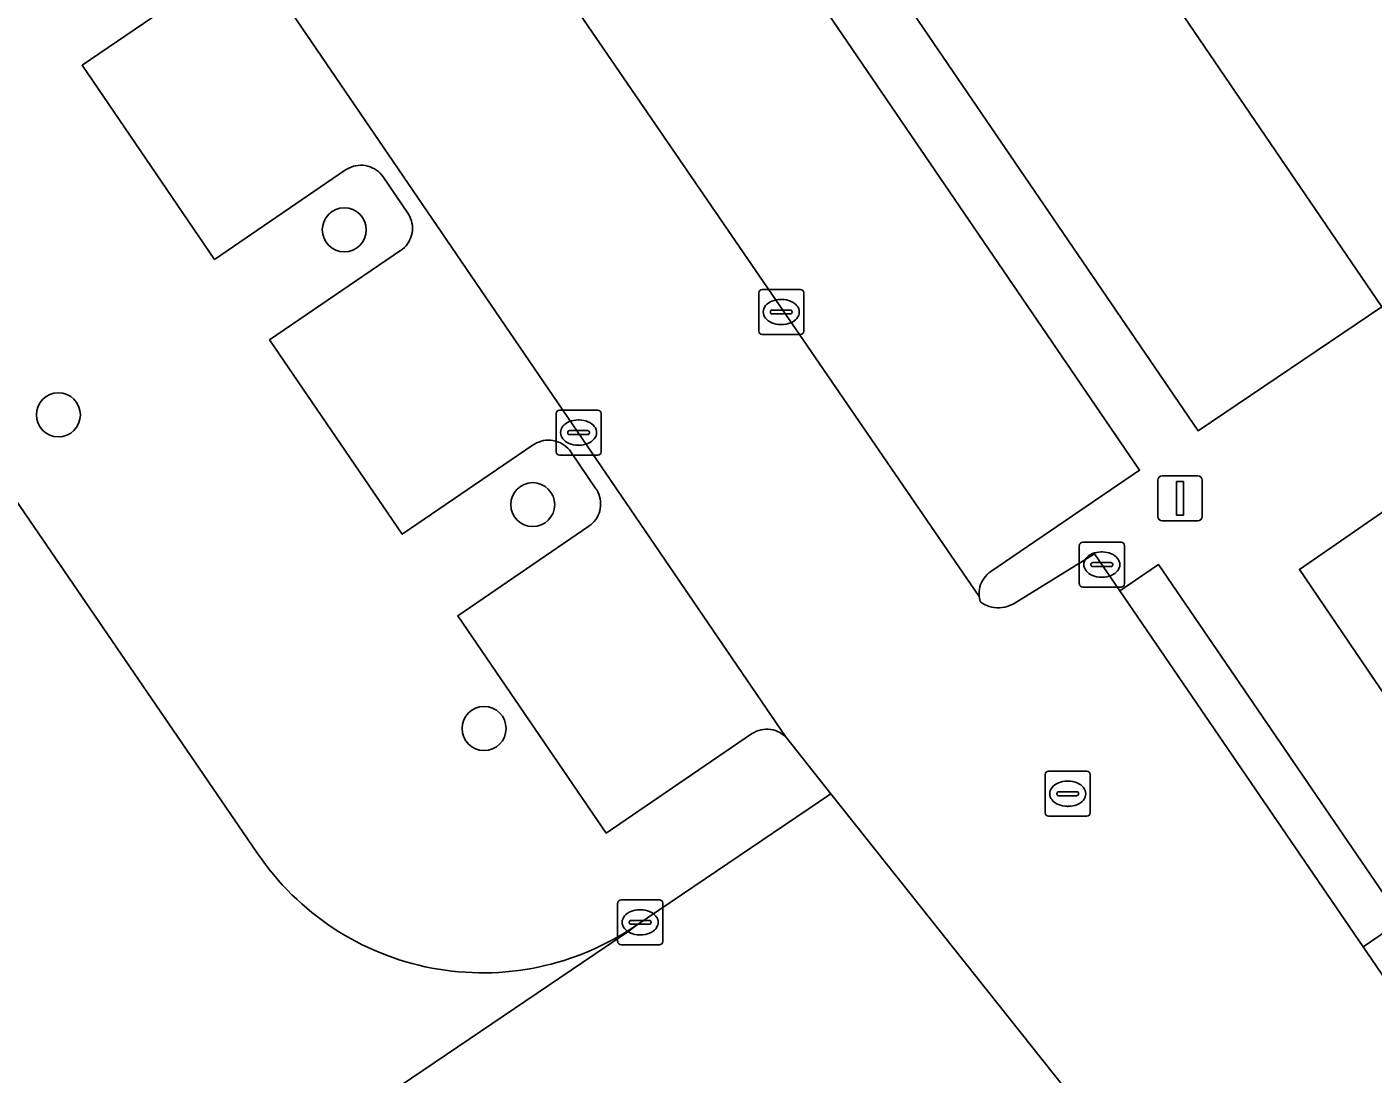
# Model space of a CAD drawing. Extents: x 157445 to 158888, y 383061 to 384688.
# Drawn here: x 158333.92 to 158363.84, y 383789.65 to 383812.93 of the extents above; entities that cross this region are included whole.
import ezdxf

# ---------------------------------------------------------------- set-up
doc = ezdxf.new("R2010")
doc.units = 0
for name, color, linetype in [('IMGEO_Boom', 7, 'Continuous'), ('IMGEO_Erf', 7, 'Continuous'), ('IMGEO_Kolk', 7, 'Continuous'), ('IMGEO_Lichtmast', 7, 'Continuous'), ('IMGEO_Pand', 7, 'Continuous'), ('IMGEO_Parkeervlak_open', 7, 'Continuous'), ('IMGEO_Rijbaan_lokaal_open', 7, 'Continuous'), ('IMGEO_Rioolput', 7, 'Continuous'), ('IMGEO_Voetpad_open', 7, 'Continuous')]:
    doc.layers.add(name, color=color, linetype=linetype)

msp = doc.modelspace()

# ---------------------------------------------------------------- linework, layer by layer
at = {"layer": 'IMGEO_Boom'}
for centre in [(158340.976, 383808.418), (158334.622, 383804.305), (158345.163, 383802.308), (158344.082, 383797.331)]:
    msp.add_circle(centre, 0.489, dxfattribs=at)
at = {"layer": 'IMGEO_Erf'}
msp.add_lwpolyline([(158346.774, 383823.199), (158349.461, 383819.336), (158359.947, 383803.95), (158364.035, 383806.705), (158358.068, 383815.465), (158352.7, 383823.345), (158352.491, 383823.652), (158353.44, 383824.299), (158350.779, 383828.205), (158352.82, 383829.595), (158351.374, 383831.717), (158362.535, 383839.319), (158361.605, 383840.673), (158364.117, 383842.394), (158364.471, 383842.637), (158365.851, 383841.059), (158400.693, 383871.547)], dxfattribs=at)
at = {"layer": 'IMGEO_Kolk'}
for p, q in [((158350.26, 383807.091), (158351.112, 383807.091)), ((158350.185, 383806.165), (158350.185, 383807.017)), ((158350.673, 383806.871), (158350.698, 383806.871)), ((158351.186, 383807.017), (158351.186, 383806.165)), ((158350.444, 383806.585), (158350.444, 383806.597)), ((158350.882, 383806.548), (158350.484, 383806.548)), ((158350.487, 383806.634), (158350.885, 383806.634)), ((158350.928, 383806.597), (158350.928, 383806.585)), ((158350.696, 383806.311), (158350.671, 383806.311)), ((158351.112, 383806.091), (158350.26, 383806.091)), ((158345.756, 383804.411), (158346.608, 383804.411)), ((158345.681, 383803.485), (158345.681, 383804.337)), ((158346.169, 383804.191), (158346.194, 383804.191)), ((158346.682, 383804.337), (158346.682, 383803.485)), ((158345.94, 383803.905), (158345.94, 383803.917)), ((158346.378, 383803.868), (158345.98, 383803.868)), ((158345.983, 383803.954), (158346.381, 383803.954)), ((158346.424, 383803.917), (158346.424, 383803.905)), ((158346.192, 383803.631), (158346.167, 383803.631)), ((158346.608, 383803.411), (158345.756, 383803.411)), ((158357.309, 383800.55), (158357.309, 383801.402)), ((158357.384, 383801.476), (158358.236, 383801.476)), ((158358.31, 383801.402), (158358.31, 383800.55)), ((158357.797, 383801.256), (158357.822, 383801.256)), ((158357.568, 383800.97), (158357.568, 383800.982)), ((158358.006, 383800.933), (158357.608, 383800.933)), ((158357.611, 383801.019), (158358.009, 383801.019)), ((158358.052, 383800.982), (158358.052, 383800.97)), ((158357.82, 383800.696), (158357.795, 383800.696)), ((158358.236, 383800.476), (158357.384, 383800.476)), ((158347.05, 383792.596), (158347.05, 383793.448)), ((158347.125, 383793.522), (158347.977, 383793.522)), ((158348.051, 383793.448), (158348.051, 383792.596)), ((158347.309, 383793.016), (158347.309, 383793.028)), ((158347.352, 383793.065), (158347.75, 383793.065)), ((158347.538, 383793.302), (158347.563, 383793.302)), ((158347.793, 383793.028), (158347.793, 383793.016)), ((158347.747, 383792.979), (158347.349, 383792.979)), ((158347.561, 383792.742), (158347.536, 383792.742)), ((158347.977, 383792.522), (158347.125, 383792.522))]:
    msp.add_line(p, q, dxfattribs=at)
for points in [[(158350.26, 383807.091), (158351.112, 383807.091)], [(158350.185, 383806.165), (158350.185, 383807.017)], [(158351.186, 383807.017), (158351.186, 383806.165)], [(158351.112, 383806.091), (158350.26, 383806.091)], [(158345.756, 383804.411), (158346.608, 383804.411)], [(158345.681, 383803.485), (158345.681, 383804.337)], [(158346.682, 383804.337), (158346.682, 383803.485)], [(158346.608, 383803.411), (158345.756, 383803.411)], [(158357.309, 383800.55), (158357.309, 383801.402)], [(158357.384, 383801.476), (158358.236, 383801.476)], [(158358.31, 383801.402), (158358.31, 383800.55)], [(158358.236, 383800.476), (158357.384, 383800.476)], [(158347.05, 383792.596), (158347.05, 383793.448)], [(158347.125, 383793.522), (158347.977, 383793.522)], [(158348.051, 383793.448), (158348.051, 383792.596)], [(158347.977, 383792.522), (158347.125, 383792.522)]]:
    msp.add_lwpolyline(points, dxfattribs=at)
for centre, radius, start, end in [((158350.262, 383807.015), 0.0765, 91.552, 178.448), ((158350.262, 383807.015), 0.0765, 91.552, 178.448), ((158351.11, 383807.015), 0.0765, 1.552, 88.448), ((158351.11, 383807.015), 0.0765, 1.552, 88.448), ((158350.484, 383806.594), 0.0403, 85.8775, 175.7526), ((158350.481, 383806.584), 0.0366, 178.938, 274.7102), ((158350.885, 383806.591), 0.043, 264.8664, 352.4533), ((158350.889, 383806.596), 0.0386, 1.7309, 96.639), ((158350.262, 383806.167), 0.0765, 181.552, 268.448), ((158350.262, 383806.167), 0.0765, 181.552, 268.448), ((158351.11, 383806.167), 0.0765, 271.552, 358.448), ((158351.11, 383806.167), 0.0765, 271.552, 358.448), ((158345.758, 383804.335), 0.0765, 91.552, 178.448), ((158345.758, 383804.335), 0.0765, 91.552, 178.448), ((158346.606, 383804.335), 0.0765, 1.552, 88.448), ((158346.606, 383804.335), 0.0765, 1.552, 88.448), ((158345.98, 383803.914), 0.0403, 85.8775, 175.7526), ((158345.977, 383803.904), 0.0366, 178.938, 274.7102), ((158346.381, 383803.911), 0.043, 264.8664, 352.4533), ((158346.385, 383803.916), 0.0386, 1.7309, 96.639), ((158345.758, 383803.487), 0.0765, 181.552, 268.448), ((158345.758, 383803.487), 0.0765, 181.552, 268.448), ((158346.606, 383803.487), 0.0765, 271.552, 358.448), ((158346.606, 383803.487), 0.0765, 271.552, 358.448), ((158357.386, 383801.4), 0.0765, 91.552, 178.448), ((158357.386, 383801.4), 0.0765, 91.552, 178.448), ((158358.234, 383801.4), 0.0765, 1.552, 88.448), ((158358.234, 383801.4), 0.0765, 1.552, 88.448), ((158357.608, 383800.979), 0.0403, 85.8775, 175.7526), ((158357.605, 383800.969), 0.0366, 178.938, 274.7102), ((158358.009, 383800.976), 0.043, 264.8664, 352.4533), ((158358.013, 383800.981), 0.0386, 1.7309, 96.639), ((158357.386, 383800.552), 0.0765, 181.552, 268.448), ((158357.386, 383800.552), 0.0765, 181.552, 268.448), ((158358.234, 383800.552), 0.0765, 271.552, 358.448), ((158358.234, 383800.552), 0.0765, 271.552, 358.448), ((158347.127, 383793.446), 0.0765, 91.552, 178.448), ((158347.127, 383793.446), 0.0765, 91.552, 178.448), ((158347.975, 383793.446), 0.0765, 1.552, 88.448), ((158347.975, 383793.446), 0.0765, 1.552, 88.448), ((158347.349, 383793.025), 0.0403, 85.8775, 175.7526), ((158347.754, 383793.027), 0.0386, 1.7309, 96.639), ((158347.346, 383793.015), 0.0366, 178.938, 274.7102), ((158347.75, 383793.022), 0.043, 264.8664, 352.4533), ((158347.127, 383792.598), 0.0765, 181.552, 268.448), ((158347.127, 383792.598), 0.0765, 181.552, 268.448), ((158347.975, 383792.598), 0.0765, 271.552, 358.448), ((158347.975, 383792.598), 0.0765, 271.552, 358.448)]:
    msp.add_arc(centre, radius, start, end, dxfattribs=at)
for centre, major_axis, ratio, start_param, end_param in [((158350.672, 383806.591), (-0.387, 0.002), 0.722429, 4.712389, 7.853982), ((158350.697, 383806.591), (-0.39, 0.002), 0.717154, 1.570796, 4.712389), ((158346.168, 383803.911), (-0.387, 0.002), 0.722429, 4.712389, 7.853982), ((158346.193, 383803.911), (-0.39, 0.002), 0.717154, 1.570796, 4.712389), ((158357.796, 383800.976), (-0.387, 0.002), 0.722429, 4.712389, 7.853982), ((158357.821, 383800.976), (-0.39, 0.002), 0.717154, 1.570796, 4.712389), ((158347.537, 383793.022), (-0.387, 0.002), 0.722429, 4.712389, 7.853982), ((158347.562, 383793.022), (-0.39, 0.002), 0.717154, 1.570796, 4.712389)]:
    msp.add_ellipse(centre, major_axis=major_axis, ratio=ratio, start_param=start_param, end_param=end_param, dxfattribs=at)
at = {"layer": 'IMGEO_Lichtmast'}
for p, q in [((158359.152, 383802.947), (158359.942, 383802.947)), ((158359.942, 383802.947), (158359.152, 383802.947)), ((158359.052, 383802.047), (158359.052, 383802.847)), ((158359.052, 383802.847), (158359.052, 383802.047)), ((158360.042, 383802.847), (158360.042, 383802.047)), ((158360.042, 383802.047), (158360.042, 383802.847)), ((158359.942, 383801.947), (158359.152, 383801.947)), ((158359.152, 383801.947), (158359.942, 383801.947))]:
    msp.add_line(p, q, dxfattribs=at)
msp.add_lwpolyline([(158359.472, 383802.822), (158359.622, 383802.822), (158359.622, 383802.072), (158359.472, 383802.072), (158359.472, 383802.822)], dxfattribs=at)
for centre, start, end in [((158359.152, 383802.847), 90, 180), ((158359.152, 383802.847), 90, 180), ((158359.942, 383802.847), 0, 90), ((158359.942, 383802.847), 360, 90), ((158359.152, 383802.047), 180, 270), ((158359.152, 383802.047), 180, 270), ((158359.942, 383802.047), 270, 0), ((158359.942, 383802.047), 270, 0)]:
    msp.add_arc(centre, 0.1, start, end, dxfattribs=at)
at = {"layer": 'IMGEO_Pand'}
msp.add_lwpolyline([(158358.068, 383815.465), (158364.035, 383806.705), (158370.397, 383811.038), (158370.113, 383811.455), (158372.735, 383813.242), (158371.138, 383815.587), (158368.477, 383813.775), (158364.391, 383819.772)], close=True, dxfattribs=at)
at = {"layer": 'IMGEO_Parkeervlak_open'}
msp.add_lwpolyline([(158355.083, 383800.268), (158355.08, 383800.32), (158355.082, 383800.374), (158355.089, 383800.427), (158355.1, 383800.479), (158355.116, 383800.53), (158355.137, 383800.58), (158355.162, 383800.627), (158355.191, 383800.672), (158355.224, 383800.714), (158355.26, 383800.753), (158355.3, 383800.789), (158355.343, 383800.821), (158358.648, 383803.074), (158342.315, 383827.036), (158338.484, 383824.489)], close=True, dxfattribs=at)
msp.add_lwpolyline([(158338.062, 383814.065), (158335.148, 383812.077), (158338.092, 383807.762), (158341.006, 383809.75), (158341.03, 383809.766), (158341.077, 383809.792), (158341.126, 383809.813), (158341.177, 383809.831), (158341.229, 383809.843), (158341.282, 383809.851), (158341.336, 383809.854), (158341.39, 383809.853), (158341.443, 383809.846), (158341.496, 383809.835), (158341.547, 383809.819), (158341.597, 383809.799), (158341.644, 383809.774), (158341.69, 383809.745), (158341.732, 383809.712), (158341.772, 383809.676), (158341.808, 383809.636), (158341.84, 383809.593), (158342.386, 383808.792), (158342.403, 383808.765), (158342.429, 383808.718), (158342.45, 383808.669), (158342.467, 383808.619), (158342.48, 383808.566), (158342.488, 383808.513), (158342.49, 383808.46), (158342.489, 383808.406), (158342.482, 383808.353), (158342.471, 383808.301), (158342.455, 383808.25), (158342.434, 383808.2), (158342.409, 383808.152), (158342.38, 383808.107), (158342.347, 383808.065), (158342.311, 383808.026), (158342.271, 383807.99), (158342.228, 383807.958), (158339.315, 383805.97), (158342.262, 383801.65), (158345.176, 383803.638), (158345.2, 383803.654), (158345.247, 383803.68), (158345.296, 383803.701), (158345.347, 383803.719), (158345.399, 383803.731), (158345.452, 383803.739), (158345.506, 383803.742), (158345.56, 383803.741), (158345.613, 383803.734), (158345.666, 383803.723), (158345.717, 383803.707), (158345.767, 383803.687), (158345.814, 383803.662), (158345.86, 383803.633), (158345.902, 383803.6), (158345.942, 383803.564), (158345.978, 383803.524), (158346.01, 383803.481), (158346.568, 383802.662), (158346.584, 383802.638), (158346.61, 383802.591), (158346.631, 383802.542), (158346.649, 383802.491), (158346.661, 383802.439), (158346.669, 383802.386), (158346.672, 383802.332), (158346.671, 383802.278), (158346.664, 383802.225), (158346.653, 383802.172), (158346.637, 383802.121), (158346.617, 383802.071), (158346.592, 383802.024), (158346.563, 383801.978), (158346.53, 383801.936), (158346.494, 383801.896), (158346.454, 383801.86), (158346.411, 383801.828), (158343.497, 383799.84), (158346.795, 383795.005), (158350.028, 383797.211), (158350.04, 383797.219), (158350.086, 383797.246), (158350.135, 383797.269), (158350.185, 383797.288), (158350.237, 383797.302), (158350.29, 383797.311), (158350.343, 383797.315), (158350.397, 383797.315), (158350.45, 383797.31), (158350.503, 383797.3), (158350.555, 383797.286), (158350.605, 383797.266), (158350.653, 383797.243), (158350.78, 383797.15), (158334.124, 383821.588)], dxfattribs=at)
at = {"layer": 'IMGEO_Rijbaan_lokaal_open'}
for points in [[(158383.383, 383763.56), (158363.618, 383792.478), (158358.211, 383800.389), (158357.648, 383801.212), (158355.859, 383800.114), (158355.814, 383800.088), (158355.761, 383800.063), (158355.707, 383800.043), (158355.651, 383800.028), (158355.594, 383800.018), (158355.537, 383800.013), (158355.479, 383800.013), (158355.421, 383800.018), (158355.364, 383800.029), (158355.309, 383800.044), (158355.254, 383800.065), (158355.202, 383800.09), (158355.153, 383800.12), (158355.106, 383800.154), (158355.083, 383800.268), (158338.484, 383824.489)], [(158334.124, 383821.588), (158350.78, 383797.15), (158351.79, 383795.879), (158360.219, 383785.273)], [(158339.049, 383794.554), (158338.921, 383794.74), (158328.923, 383809.351)], [(158351.024, 383788.004), (158351.231, 383788.07), (158351.513, 383788.155), (158352.316, 383788.342), (158353.132, 383788.457), (158353.335, 383788.471), (158354.053, 383788.48), (158354.77, 383788.425), (158355.478, 383788.306), (158356.173, 383788.124), (158356.849, 383787.88), (158357.501, 383787.578), (158358.123, 383787.218), (158358.71, 383786.804), (158359.258, 383786.34), (158359.763, 383785.828), (158360.219, 383785.273), (158351.79, 383795.879), (158347.461, 383792.954), (158347.278, 383792.812), (158330.351, 383781.361), (158307.283, 383765.552)], [(158330.351, 383781.361), (158347.278, 383792.812), (158347.461, 383792.954)]]:
    msp.add_lwpolyline(points, dxfattribs=at)
msp.add_lwpolyline([(158364.959, 383796.807), (158368.926, 383799.545), (158366.156, 383803.598), (158362.201, 383800.868)], close=True, dxfattribs=at)
msp.add_arc((158344.051, 383797.937), 6.038, 214.0709, 304.3906, dxfattribs=at)
at = {"layer": 'IMGEO_Rioolput'}
for p, q in [((158356.626, 383796.381), (158357.478, 383796.381)), ((158356.551, 383795.455), (158356.551, 383796.307)), ((158357.039, 383796.161), (158357.064, 383796.161)), ((158357.552, 383796.307), (158357.552, 383795.455)), ((158356.81, 383795.875), (158356.81, 383795.887)), ((158357.248, 383795.838), (158356.85, 383795.838)), ((158356.853, 383795.924), (158357.251, 383795.924)), ((158357.294, 383795.887), (158357.294, 383795.875)), ((158357.062, 383795.601), (158357.037, 383795.601)), ((158357.478, 383795.381), (158356.626, 383795.381))]:
    msp.add_line(p, q, dxfattribs=at)
for points in [[(158356.626, 383796.381), (158357.478, 383796.381)], [(158356.551, 383795.455), (158356.551, 383796.307)], [(158357.552, 383796.307), (158357.552, 383795.455)], [(158357.478, 383795.381), (158356.626, 383795.381)]]:
    msp.add_lwpolyline(points, dxfattribs=at)
for centre, radius, start, end in [((158356.628, 383796.305), 0.0765, 91.552, 178.448), ((158356.628, 383796.305), 0.0765, 91.552, 178.448), ((158357.476, 383796.305), 0.0765, 1.552, 88.448), ((158357.476, 383796.305), 0.0765, 1.552, 88.448), ((158356.85, 383795.884), 0.0403, 85.8775, 175.7526), ((158356.847, 383795.874), 0.0366, 178.938, 274.7102), ((158357.251, 383795.881), 0.043, 264.8664, 352.4533), ((158357.255, 383795.886), 0.0386, 1.7309, 96.639), ((158356.628, 383795.457), 0.0765, 181.552, 268.448), ((158356.628, 383795.457), 0.0765, 181.552, 268.448), ((158357.476, 383795.457), 0.0765, 271.552, 358.448), ((158357.476, 383795.457), 0.0765, 271.552, 358.448)]:
    msp.add_arc(centre, radius, start, end, dxfattribs=at)
for centre, major_axis, ratio, start_param, end_param in [((158357.038, 383795.881), (-0.387, 0.002), 0.722429, 4.712389, 7.853982), ((158357.063, 383795.881), (-0.39, 0.002), 0.717154, 1.570796, 4.712389)]:
    msp.add_ellipse(centre, major_axis=major_axis, ratio=ratio, start_param=start_param, end_param=end_param, dxfattribs=at)
at = {"layer": 'IMGEO_Voetpad_open'}
for points in [[(158342.315, 383827.036), (158358.648, 383803.074), (158355.343, 383800.821), (158355.3, 383800.789), (158355.26, 383800.753), (158355.224, 383800.714), (158355.191, 383800.672), (158355.162, 383800.627), (158355.137, 383800.58), (158355.116, 383800.53), (158355.1, 383800.479), (158355.089, 383800.427), (158355.082, 383800.374), (158355.08, 383800.32), (158355.083, 383800.268), (158355.106, 383800.154), (158355.153, 383800.12), (158355.202, 383800.09), (158355.254, 383800.065), (158355.309, 383800.044), (158355.364, 383800.029), (158355.421, 383800.018), (158355.479, 383800.013), (158355.537, 383800.013), (158355.594, 383800.018), (158355.651, 383800.028), (158355.707, 383800.043), (158355.761, 383800.063), (158355.814, 383800.088), (158355.859, 383800.114), (158357.648, 383801.212), (158358.211, 383800.389), (158359.07, 383800.976), (158364.477, 383793.065), (158363.618, 383792.478), (158383.383, 383763.56)], [(158367.083, 383793.747), (158371.02, 383796.481), (158369.754, 383798.333), (158369.413, 383798.832), (158368.926, 383799.545), (158364.959, 383796.807), (158362.201, 383800.868), (158366.156, 383803.598), (158365.686, 383804.287), (158365.37, 383804.751), (158364.035, 383806.705), (158359.947, 383803.95), (158349.461, 383819.336), (158346.774, 383823.199)], [(158339.315, 383805.97), (158342.228, 383807.958), (158342.271, 383807.99), (158342.311, 383808.026), (158342.347, 383808.065), (158342.38, 383808.107), (158342.409, 383808.152), (158342.434, 383808.2), (158342.455, 383808.25), (158342.471, 383808.301), (158342.482, 383808.353), (158342.489, 383808.406), (158342.49, 383808.46), (158342.488, 383808.513), (158342.48, 383808.566), (158342.467, 383808.619), (158342.45, 383808.669), (158342.429, 383808.718), (158342.403, 383808.765), (158342.386, 383808.792), (158341.84, 383809.593), (158341.808, 383809.636), (158341.772, 383809.676), (158341.732, 383809.712), (158341.69, 383809.745), (158341.644, 383809.774), (158341.597, 383809.799), (158341.547, 383809.819), (158341.496, 383809.835), (158341.443, 383809.846), (158341.39, 383809.853), (158341.336, 383809.854), (158341.282, 383809.851), (158341.229, 383809.843), (158341.177, 383809.831), (158341.126, 383809.813), (158341.077, 383809.792), (158341.03, 383809.766), (158341.006, 383809.75), (158338.092, 383807.762), (158335.148, 383812.077), (158338.062, 383814.065)], [(158328.923, 383809.351), (158338.921, 383794.74), (158339.049, 383794.554)], [(158347.461, 383792.954), (158351.79, 383795.879), (158350.78, 383797.15), (158350.653, 383797.243), (158350.605, 383797.266), (158350.555, 383797.286), (158350.503, 383797.3), (158350.45, 383797.31), (158350.397, 383797.315), (158350.343, 383797.315), (158350.29, 383797.311), (158350.237, 383797.302), (158350.185, 383797.288), (158350.135, 383797.269), (158350.086, 383797.246), (158350.04, 383797.219), (158350.028, 383797.211), (158346.795, 383795.005), (158343.497, 383799.84), (158346.411, 383801.828), (158346.454, 383801.86), (158346.494, 383801.896), (158346.53, 383801.936), (158346.563, 383801.978), (158346.592, 383802.024), (158346.617, 383802.071), (158346.637, 383802.121), (158346.653, 383802.172), (158346.664, 383802.225), (158346.671, 383802.278), (158346.672, 383802.332), (158346.669, 383802.386), (158346.661, 383802.439), (158346.649, 383802.491), (158346.631, 383802.542), (158346.61, 383802.591), (158346.584, 383802.638), (158346.568, 383802.662), (158346.01, 383803.481), (158345.978, 383803.524), (158345.942, 383803.564), (158345.902, 383803.6), (158345.86, 383803.633), (158345.814, 383803.662), (158345.767, 383803.687), (158345.717, 383803.707), (158345.666, 383803.723), (158345.613, 383803.734), (158345.56, 383803.741), (158345.506, 383803.742), (158345.452, 383803.739), (158345.399, 383803.731), (158345.347, 383803.719), (158345.296, 383803.701), (158345.247, 383803.68), (158345.2, 383803.654), (158345.176, 383803.638), (158342.262, 383801.65), (158339.315, 383805.97)]]:
    msp.add_lwpolyline(points, dxfattribs=at)
msp.add_lwpolyline([(158363.618, 383792.478), (158364.477, 383793.065), (158359.07, 383800.976), (158358.211, 383800.389)], close=True, dxfattribs=at)
msp.add_arc((158344.051, 383797.937), 6.038, 214.0709, 304.3906, dxfattribs=at)

doc.saveas('drawing.dxf')
